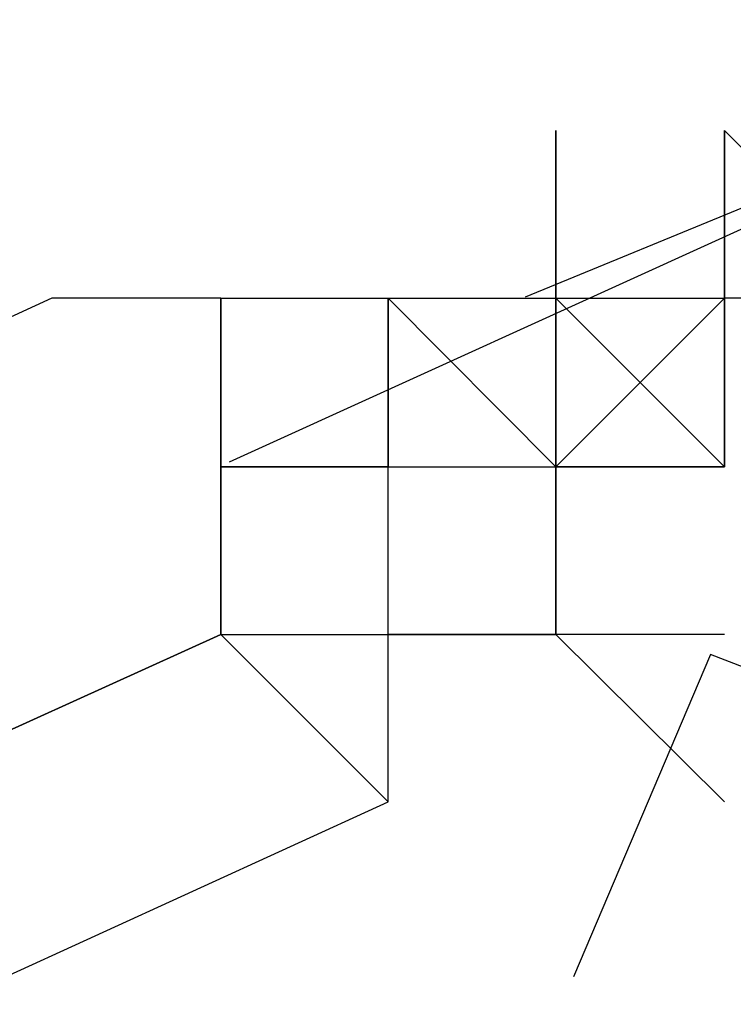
# Model space of a CAD drawing. Header units: feet. Extents: x -79 to 198, y -22 to 181.
# Tile 573 of 656: x 44.5707 to 44.6274, y 145.1617 to 145.2399. Entities that reach past the tile are written whole.
import ezdxf

# ---------------------------------------------------------------- set-up
doc = ezdxf.new("R2010")
doc.units = ezdxf.units.FT
doc.layers.add('A-LINEA', color=7, linetype='CONTINUOUS')

msp = doc.modelspace()

# ---------------------------------------------------------------- linework, layer by layer
at = {"layer": 'A-LINEA'}
for p, q in [((44.6109, 145.2179), (44.6645, 145.2399)), ((44.6109, 145.2179), (44.6645, 145.2399)), ((44.6133, 145.2178), (44.6133, 145.2311)), ((44.6133, 145.2311), (44.6133, 145.2311)), ((44.6133, 145.2311), (44.6133, 145.2178)), ((44.6133, 145.2311), (44.6133, 145.2311)), ((44.6133, 145.2311), (44.6133, 145.2311)), ((44.6133, 145.2311), (44.6133, 145.2311)), ((44.6133, 145.2178), (44.6133, 145.2311)), ((44.6133, 145.2311), (44.6133, 145.2311)), ((44.6133, 145.2311), (44.6133, 145.2178)), ((44.6133, 145.2311), (44.6133, 145.2311)), ((44.6133, 145.2311), (44.6133, 145.2311)), ((44.6133, 145.2311), (44.6133, 145.2311)), ((44.6267, 145.2311), (44.6267, 145.2311)), ((44.6267, 145.2311), (44.6267, 145.2311)), ((44.6267, 145.2311), (44.6267, 145.2311)), ((44.6267, 145.2311), (44.6267, 145.2311)), ((44.6267, 145.2311), (44.6267, 145.2311)), ((44.6267, 145.2311), (44.6267, 145.2311)), ((44.6267, 145.2311), (44.6267, 145.2311)), ((44.6267, 145.2311), (44.6267, 145.2311)), ((44.6267, 145.2311), (44.6267, 145.2311)), ((44.6267, 145.2311), (44.6267, 145.2311)), ((44.6267, 145.2311), (44.6267, 145.2178)), ((44.6267, 145.2311), (44.6267, 145.2311)), ((44.6267, 145.2311), (44.6267, 145.2311)), ((44.6267, 145.2311), (44.6267, 145.2311)), ((44.6267, 145.2178), (44.6267, 145.2311)), ((44.6267, 145.2311), (44.6267, 145.2311)), ((44.6267, 145.2311), (44.6267, 145.2311)), ((44.6267, 145.2178), (44.6267, 145.2311)), ((44.6267, 145.2311), (44.6267, 145.2311)), ((44.6267, 145.2311), (44.6267, 145.2311)), ((44.6267, 145.2311), (44.6267, 145.2311)), ((44.6267, 145.2311), (44.6267, 145.2311)), ((44.6267, 145.2311), (44.6267, 145.2311)), ((44.6267, 145.2178), (44.6267, 145.2311)), ((44.6267, 145.2311), (44.6267, 145.2311)), ((44.6267, 145.2311), (44.6267, 145.2311)), ((44.6267, 145.2178), (44.6267, 145.2311)), ((44.6267, 145.2178), (44.6267, 145.2311)), ((44.6267, 145.2311), (44.6267, 145.2311)), ((44.6267, 145.2311), (44.6267, 145.2311)), ((44.6267, 145.2311), (44.6267, 145.2311)), ((44.6267, 145.2311), (44.6267, 145.2311)), ((44.6267, 145.2311), (44.6267, 145.2311)), ((44.6267, 145.2311), (44.6267, 145.2311)), ((44.6267, 145.2311), (44.6267, 145.2311)), ((44.6267, 145.2311), (44.6267, 145.2311)), ((44.6267, 145.2311), (44.6267, 145.2311)), ((44.6267, 145.2311), (44.6267, 145.2311)), ((44.6267, 145.2311), (44.6267, 145.2311)), ((44.6267, 145.2311), (44.6267, 145.2311)), ((44.6267, 145.2311), (44.6267, 145.2311)), ((44.6267, 145.2311), (44.6267, 145.2311)), ((44.6267, 145.2311), (44.6267, 145.2311)), ((44.6267, 145.2311), (44.6267, 145.2311)), ((44.6267, 145.2311), (44.6267, 145.2311)), ((44.6267, 145.2311), (44.6267, 145.2178)), ((44.6267, 145.2311), (44.6267, 145.2311)), ((44.6267, 145.2311), (44.6267, 145.2311)), ((44.6267, 145.2311), (44.6267, 145.2311)), ((44.6267, 145.2178), (44.6267, 145.2311)), ((44.6267, 145.2311), (44.6267, 145.2311)), ((44.6267, 145.2311), (44.6267, 145.2311)), ((44.6267, 145.2178), (44.6267, 145.2311)), ((44.6267, 145.2311), (44.6267, 145.2311)), ((44.6267, 145.2311), (44.6267, 145.2311)), ((44.6267, 145.2311), (44.6267, 145.2311)), ((44.6267, 145.2311), (44.6267, 145.2311)), ((44.6267, 145.2311), (44.6267, 145.2311)), ((44.6267, 145.2178), (44.6267, 145.2311)), ((44.6267, 145.2311), (44.6267, 145.2311)), ((44.6267, 145.2311), (44.6267, 145.2311)), ((44.6267, 145.2178), (44.6267, 145.2311)), ((44.6267, 145.2178), (44.6267, 145.2311)), ((44.6267, 145.2311), (44.6267, 145.2311)), ((44.6267, 145.2311), (44.6267, 145.2311)), ((44.6267, 145.2311), (44.6267, 145.2311)), ((44.6267, 145.2311), (44.6267, 145.2311)), ((44.6267, 145.2311), (44.6267, 145.2311)), ((44.6267, 145.2311), (44.6267, 145.2311)), ((44.6267, 145.2311), (44.6267, 145.2311)), ((44.5874, 145.2048), (44.6402, 145.2288)), ((44.5874, 145.2048), (44.6402, 145.2288)), ((44.5867, 145.2178), (44.5867, 145.2178)), ((44.5867, 145.2044), (44.5867, 145.2178)), ((44.5867, 145.2178), (44.5867, 145.2178)), ((44.5867, 145.2178), (44.6, 145.2178)), ((44.5867, 145.2178), (44.5867, 145.2044)), ((44.5867, 145.2178), (44.5867, 145.2178)), ((44.5867, 145.2044), (44.5867, 145.2178)), ((44.5867, 145.2178), (44.5867, 145.2178)), ((44.5867, 145.2178), (44.5867, 145.2178)), ((44.5867, 145.2178), (44.5867, 145.2178)), ((44.5867, 145.2178), (44.5867, 145.2178)), ((44.5867, 145.2178), (44.5867, 145.2178)), ((44.5867, 145.2178), (44.5867, 145.2178)), ((44.5867, 145.2044), (44.5867, 145.2178)), ((44.5867, 145.2178), (44.5867, 145.2178)), ((44.5867, 145.2178), (44.6, 145.2178)), ((44.5867, 145.2178), (44.5867, 145.2044)), ((44.5867, 145.2178), (44.5867, 145.2178)), ((44.5867, 145.2044), (44.5867, 145.2178)), ((44.5867, 145.2178), (44.5867, 145.2178)), ((44.5867, 145.2178), (44.5867, 145.2178)), ((44.5867, 145.2178), (44.5867, 145.2178)), ((44.5867, 145.2178), (44.5867, 145.2178)), ((44.5867, 145.2178), (44.5867, 145.2178)), ((44.6, 145.2178), (44.6, 145.2178)), ((44.6, 145.2178), (44.6, 145.2178)), ((44.6, 145.2178), (44.6133, 145.2178)), ((44.6, 145.2178), (44.6133, 145.2178)), ((44.6, 145.2178), (44.6133, 145.2178)), ((44.6, 145.2178), (44.6, 145.2178)), ((44.6, 145.2178), (44.6, 145.2178)), ((44.6, 145.2178), (44.6, 145.2178)), ((44.6, 145.2178), (44.6133, 145.2178)), ((44.6, 145.2044), (44.6, 145.2178)), ((44.6, 145.2178), (44.6, 145.2178)), ((44.6, 145.2178), (44.6, 145.2178)), ((44.6, 145.2178), (44.6, 145.2178)), ((44.6, 145.2178), (44.6, 145.2178)), ((44.6, 145.2178), (44.6, 145.2178)), ((44.6, 145.2178), (44.6, 145.2178)), ((44.6, 145.2178), (44.6, 145.2178)), ((44.6, 145.2178), (44.6, 145.2178)), ((44.6, 145.2178), (44.6, 145.2178)), ((44.6, 145.2178), (44.6, 145.2044)), ((44.6, 145.2178), (44.6, 145.2178)), ((44.6, 145.2178), (44.6, 145.2178)), ((44.6, 145.2178), (44.6, 145.2178)), ((44.6, 145.2178), (44.6, 145.2044)), ((44.6, 145.2178), (44.6, 145.2044)), ((44.6, 145.2178), (44.6, 145.2044)), ((44.6, 145.2178), (44.6, 145.2044)), ((44.6, 145.2178), (44.6, 145.2178)), ((44.6, 145.2178), (44.6, 145.2178)), ((44.6, 145.2178), (44.6, 145.2178)), ((44.6, 145.2178), (44.6, 145.2178)), ((44.6, 145.2178), (44.6, 145.2178)), ((44.6, 145.2178), (44.6, 145.2178)), ((44.6, 145.2178), (44.6133, 145.2178)), ((44.6, 145.2178), (44.6133, 145.2178)), ((44.6, 145.2178), (44.6133, 145.2178)), ((44.6, 145.2178), (44.6, 145.2178)), ((44.6, 145.2178), (44.6, 145.2178)), ((44.6, 145.2178), (44.6, 145.2178)), ((44.6, 145.2178), (44.6133, 145.2178)), ((44.6, 145.2044), (44.6, 145.2178)), ((44.6, 145.2178), (44.6, 145.2178)), ((44.6, 145.2178), (44.6, 145.2178)), ((44.6, 145.2178), (44.6, 145.2178)), ((44.6, 145.2178), (44.6, 145.2178)), ((44.6, 145.2178), (44.6, 145.2178)), ((44.6, 145.2178), (44.6, 145.2178)), ((44.6, 145.2178), (44.6, 145.2178)), ((44.6, 145.2178), (44.6, 145.2178)), ((44.6, 145.2178), (44.6, 145.2178)), ((44.6, 145.2178), (44.6, 145.2044)), ((44.6, 145.2178), (44.6, 145.2178)), ((44.6, 145.2178), (44.6, 145.2178)), ((44.6, 145.2178), (44.6, 145.2178)), ((44.6, 145.2178), (44.6, 145.2044)), ((44.6, 145.2178), (44.6, 145.2044)), ((44.6, 145.2178), (44.6, 145.2044)), ((44.6, 145.2178), (44.6, 145.2044)), ((44.6, 145.2178), (44.6, 145.2178)), ((44.6, 145.2178), (44.6, 145.2178)), ((44.6, 145.2178), (44.6, 145.2178)), ((44.6, 145.2178), (44.6, 145.2178)), ((44.6133, 145.2178), (44.6133, 145.2178)), ((44.6133, 145.2178), (44.6133, 145.2178)), ((44.6133, 145.2178), (44.6133, 145.2178)), ((44.6133, 145.2178), (44.6133, 145.2178)), ((44.6133, 145.2178), (44.6133, 145.2178)), ((44.6133, 145.2178), (44.6133, 145.2178)), ((44.6133, 145.2178), (44.6133, 145.2178)), ((44.6133, 145.2178), (44.6133, 145.2178)), ((44.6133, 145.2178), (44.6133, 145.2178)), ((44.6133, 145.2178), (44.6133, 145.2178)), ((44.6133, 145.2178), (44.6133, 145.2178)), ((44.6133, 145.2178), (44.6133, 145.2178)), ((44.6133, 145.2178), (44.6133, 145.2178)), ((44.6133, 145.2178), (44.6133, 145.2178)), ((44.6133, 145.2178), (44.6133, 145.2178)), ((44.6133, 145.2178), (44.6133, 145.2178)), ((44.6133, 145.2178), (44.6133, 145.2178)), ((44.6133, 145.2178), (44.6133, 145.2178)), ((44.6133, 145.2178), (44.6133, 145.2178)), ((44.6133, 145.2178), (44.6133, 145.2178)), ((44.6133, 145.2178), (44.6133, 145.2178)), ((44.6133, 145.2178), (44.6133, 145.2178)), ((44.6133, 145.2178), (44.6133, 145.2178)), ((44.6133, 145.2178), (44.6133, 145.2178)), ((44.6133, 145.2178), (44.6133, 145.2178)), ((44.6133, 145.2178), (44.6133, 145.2178)), ((44.6133, 145.2178), (44.6133, 145.2178)), ((44.6133, 145.2178), (44.6133, 145.2178)), ((44.6133, 145.2178), (44.6133, 145.2178)), ((44.6133, 145.2178), (44.6133, 145.2178)), ((44.6133, 145.2178), (44.6133, 145.2178)), ((44.6133, 145.2178), (44.6133, 145.2178)), ((44.6133, 145.2178), (44.6133, 145.2178)), ((44.6133, 145.2178), (44.6133, 145.2178)), ((44.6133, 145.2178), (44.6133, 145.2178)), ((44.6133, 145.2178), (44.6133, 145.2178)), ((44.6133, 145.2178), (44.6133, 145.2178)), ((44.6133, 145.2178), (44.6133, 145.2178)), ((44.6133, 145.2178), (44.6133, 145.2178)), ((44.6133, 145.2178), (44.6133, 145.2178)), ((44.6133, 145.2178), (44.6133, 145.2178)), ((44.6133, 145.2178), (44.6133, 145.2178)), ((44.6133, 145.2178), (44.6133, 145.2178)), ((44.6133, 145.2044), (44.6133, 145.2178)), ((44.6133, 145.2178), (44.6133, 145.2178)), ((44.6133, 145.2178), (44.6133, 145.2178)), ((44.6133, 145.2178), (44.6133, 145.2178)), ((44.6133, 145.2178), (44.6133, 145.2178)), ((44.6133, 145.2178), (44.6267, 145.2178)), ((44.6133, 145.2178), (44.6133, 145.2044)), ((44.6133, 145.2178), (44.6133, 145.2178)), ((44.6133, 145.2178), (44.6133, 145.2178)), ((44.6133, 145.2178), (44.6133, 145.2178)), ((44.6133, 145.2178), (44.6133, 145.2178)), ((44.6133, 145.2178), (44.6133, 145.2178)), ((44.6133, 145.2178), (44.6133, 145.2178)), ((44.6133, 145.2178), (44.6133, 145.2178)), ((44.6133, 145.2178), (44.6133, 145.2178)), ((44.6133, 145.2178), (44.6133, 145.2178)), ((44.6133, 145.2178), (44.6133, 145.2178)), ((44.6133, 145.2178), (44.6133, 145.2178)), ((44.6133, 145.2178), (44.6133, 145.2178)), ((44.6133, 145.2178), (44.6133, 145.2178)), ((44.6133, 145.2178), (44.6133, 145.2178)), ((44.6133, 145.2178), (44.6133, 145.2178)), ((44.6133, 145.2178), (44.6133, 145.2178)), ((44.6133, 145.2178), (44.6133, 145.2178)), ((44.6133, 145.2178), (44.6133, 145.2178)), ((44.6133, 145.2178), (44.6133, 145.2178)), ((44.6133, 145.2178), (44.6133, 145.2178)), ((44.6133, 145.2178), (44.6133, 145.2178)), ((44.6133, 145.2178), (44.6133, 145.2178)), ((44.6133, 145.2178), (44.6133, 145.2178)), ((44.6133, 145.2178), (44.6133, 145.2178)), ((44.6133, 145.2178), (44.6133, 145.2178)), ((44.6133, 145.2178), (44.6133, 145.2178)), ((44.6133, 145.2178), (44.6133, 145.2178)), ((44.6133, 145.2178), (44.6133, 145.2178)), ((44.6133, 145.2178), (44.6133, 145.2178)), ((44.6133, 145.2178), (44.6133, 145.2178)), ((44.6133, 145.2178), (44.6133, 145.2178)), ((44.6133, 145.2178), (44.6133, 145.2178)), ((44.6133, 145.2178), (44.6133, 145.2178)), ((44.6133, 145.2178), (44.6133, 145.2178)), ((44.6133, 145.2178), (44.6133, 145.2178)), ((44.6133, 145.2178), (44.6133, 145.2178)), ((44.6133, 145.2178), (44.6133, 145.2178)), ((44.6133, 145.2178), (44.6133, 145.2178)), ((44.6133, 145.2178), (44.6133, 145.2178)), ((44.6133, 145.2178), (44.6133, 145.2178)), ((44.6133, 145.2178), (44.6133, 145.2178)), ((44.6133, 145.2178), (44.6133, 145.2178)), ((44.6133, 145.2178), (44.6133, 145.2178)), ((44.6133, 145.2178), (44.6133, 145.2178)), ((44.6133, 145.2178), (44.6133, 145.2178)), ((44.6133, 145.2178), (44.6133, 145.2178)), ((44.6133, 145.2178), (44.6133, 145.2178)), ((44.6133, 145.2178), (44.6133, 145.2178)), ((44.6133, 145.2178), (44.6133, 145.2178)), ((44.6133, 145.2178), (44.6133, 145.2178)), ((44.6133, 145.2178), (44.6133, 145.2178)), ((44.6133, 145.2044), (44.6133, 145.2178)), ((44.6133, 145.2178), (44.6133, 145.2178)), ((44.6133, 145.2178), (44.6133, 145.2178)), ((44.6133, 145.2178), (44.6133, 145.2178)), ((44.6133, 145.2178), (44.6133, 145.2178)), ((44.6133, 145.2178), (44.6267, 145.2178)), ((44.6133, 145.2178), (44.6133, 145.2044)), ((44.6133, 145.2178), (44.6133, 145.2178)), ((44.6133, 145.2178), (44.6133, 145.2178)), ((44.6133, 145.2178), (44.6133, 145.2178)), ((44.6133, 145.2178), (44.6133, 145.2178)), ((44.6133, 145.2178), (44.6133, 145.2178)), ((44.6133, 145.2178), (44.6133, 145.2178)), ((44.6133, 145.2178), (44.6133, 145.2178)), ((44.6133, 145.2178), (44.6133, 145.2178)), ((44.6267, 145.2178), (44.6267, 145.2178)), ((44.64, 145.2178), (44.6267, 145.2178)), ((44.6267, 145.2044), (44.6267, 145.2178)), ((44.6267, 145.2178), (44.6267, 145.2178)), ((44.6267, 145.2178), (44.6267, 145.2178)), ((44.64, 145.2178), (44.6267, 145.2178)), ((44.6267, 145.2178), (44.6267, 145.2178)), ((44.64, 145.2178), (44.6267, 145.2178)), ((44.6267, 145.2178), (44.6267, 145.2178)), ((44.6267, 145.2178), (44.6267, 145.2178)), ((44.6267, 145.2178), (44.6267, 145.2178)), ((44.6267, 145.2178), (44.6267, 145.2178)), ((44.6267, 145.2178), (44.6267, 145.2178)), ((44.6267, 145.2178), (44.6267, 145.2178)), ((44.6267, 145.2178), (44.6267, 145.2178)), ((44.6267, 145.2178), (44.6267, 145.2178)), ((44.6267, 145.2178), (44.6267, 145.2178)), ((44.6267, 145.2178), (44.6267, 145.2178)), ((44.6267, 145.2178), (44.6267, 145.2178)), ((44.6267, 145.2178), (44.6267, 145.2178)), ((44.6267, 145.2178), (44.6267, 145.2178)), ((44.6267, 145.2178), (44.6267, 145.2178)), ((44.64, 145.2178), (44.6267, 145.2178)), ((44.6267, 145.2178), (44.6267, 145.2178)), ((44.6267, 145.2178), (44.6267, 145.2044)), ((44.6267, 145.2178), (44.6267, 145.2178)), ((44.6267, 145.2178), (44.6267, 145.2178)), ((44.6267, 145.2178), (44.6267, 145.2178)), ((44.6267, 145.2178), (44.6267, 145.2178)), ((44.6267, 145.2044), (44.6267, 145.2178)), ((44.6267, 145.2178), (44.6267, 145.2178)), ((44.6267, 145.2178), (44.6267, 145.2178)), ((44.6267, 145.2178), (44.6267, 145.2178)), ((44.6267, 145.2178), (44.6267, 145.2178)), ((44.6267, 145.2178), (44.6267, 145.2178)), ((44.6267, 145.2178), (44.6267, 145.2178)), ((44.6267, 145.2178), (44.6267, 145.2178)), ((44.6267, 145.2178), (44.6267, 145.2178)), ((44.6267, 145.2178), (44.6267, 145.2178)), ((44.6267, 145.2178), (44.6267, 145.2178)), ((44.6267, 145.2178), (44.6267, 145.2178)), ((44.6267, 145.2178), (44.6267, 145.2178)), ((44.6267, 145.2178), (44.6267, 145.2178)), ((44.6267, 145.2178), (44.6267, 145.2044)), ((44.6267, 145.2178), (44.6267, 145.2178)), ((44.6267, 145.2178), (44.6267, 145.2178)), ((44.6267, 145.2178), (44.6267, 145.2178)), ((44.6267, 145.2178), (44.6267, 145.2178)), ((44.6267, 145.2178), (44.6267, 145.2178)), ((44.6267, 145.2178), (44.6267, 145.2178)), ((44.6267, 145.2178), (44.6267, 145.2178)), ((44.6267, 145.2178), (44.6267, 145.2178)), ((44.6267, 145.2178), (44.6267, 145.2178)), ((44.64, 145.2178), (44.6267, 145.2178)), ((44.6267, 145.2044), (44.6267, 145.2178)), ((44.6267, 145.2178), (44.6267, 145.2178)), ((44.6267, 145.2178), (44.6267, 145.2178)), ((44.64, 145.2178), (44.6267, 145.2178)), ((44.6267, 145.2178), (44.6267, 145.2178)), ((44.64, 145.2178), (44.6267, 145.2178)), ((44.6267, 145.2178), (44.6267, 145.2178)), ((44.6267, 145.2178), (44.6267, 145.2178)), ((44.6267, 145.2178), (44.6267, 145.2178)), ((44.6267, 145.2178), (44.6267, 145.2178)), ((44.6267, 145.2178), (44.6267, 145.2178)), ((44.6267, 145.2178), (44.6267, 145.2178)), ((44.6267, 145.2178), (44.6267, 145.2178)), ((44.6267, 145.2178), (44.6267, 145.2178)), ((44.6267, 145.2178), (44.6267, 145.2178)), ((44.6267, 145.2178), (44.6267, 145.2178)), ((44.6267, 145.2178), (44.6267, 145.2178)), ((44.6267, 145.2178), (44.6267, 145.2178)), ((44.6267, 145.2178), (44.6267, 145.2178)), ((44.6267, 145.2178), (44.6267, 145.2178)), ((44.64, 145.2178), (44.6267, 145.2178)), ((44.6267, 145.2178), (44.6267, 145.2178)), ((44.6267, 145.2178), (44.6267, 145.2044)), ((44.6267, 145.2178), (44.6267, 145.2178)), ((44.6267, 145.2178), (44.6267, 145.2178)), ((44.6267, 145.2178), (44.6267, 145.2178)), ((44.6267, 145.2178), (44.6267, 145.2178)), ((44.6267, 145.2044), (44.6267, 145.2178)), ((44.6267, 145.2178), (44.6267, 145.2178)), ((44.6267, 145.2178), (44.6267, 145.2178)), ((44.6267, 145.2178), (44.6267, 145.2178)), ((44.6267, 145.2178), (44.6267, 145.2178)), ((44.6267, 145.2178), (44.6267, 145.2178)), ((44.6267, 145.2178), (44.6267, 145.2178)), ((44.6267, 145.2178), (44.6267, 145.2178)), ((44.6267, 145.2178), (44.6267, 145.2178)), ((44.6267, 145.2178), (44.6267, 145.2178)), ((44.6267, 145.2178), (44.6267, 145.2178)), ((44.6267, 145.2178), (44.6267, 145.2178)), ((44.6267, 145.2178), (44.6267, 145.2178)), ((44.6267, 145.2178), (44.6267, 145.2178)), ((44.6267, 145.2178), (44.6267, 145.2044)), ((44.6267, 145.2178), (44.6267, 145.2178)), ((44.6267, 145.2178), (44.6267, 145.2178)), ((44.6267, 145.2178), (44.6267, 145.2178)), ((44.6267, 145.2178), (44.6267, 145.2178)), ((44.6267, 145.2178), (44.6267, 145.2178)), ((44.6267, 145.2178), (44.6267, 145.2178)), ((44.6267, 145.2178), (44.6267, 145.2178)), ((44.6267, 145.2178), (44.6267, 145.2178)), ((44.6, 145.2044), (44.5867, 145.2044)), ((44.5867, 145.2044), (44.5867, 145.2044)), ((44.5867, 145.2044), (44.5867, 145.2044)), ((44.5867, 145.2044), (44.5867, 145.2044)), ((44.5867, 145.2044), (44.5867, 145.2044)), ((44.5867, 145.2044), (44.5867, 145.2044)), ((44.5867, 145.2044), (44.5867, 145.2044)), ((44.6, 145.2044), (44.5867, 145.2044)), ((44.5867, 145.2044), (44.5867, 145.2044)), ((44.5867, 145.2044), (44.5867, 145.2044)), ((44.5867, 145.2044), (44.6, 145.2044)), ((44.5867, 145.2044), (44.5867, 145.2044)), ((44.5867, 145.2044), (44.5867, 145.2044)), ((44.5867, 145.2044), (44.5867, 145.1911)), ((44.5867, 145.2044), (44.5867, 145.2044)), ((44.5867, 145.2044), (44.5867, 145.2044)), ((44.5867, 145.2044), (44.5867, 145.2044)), ((44.5867, 145.2044), (44.5867, 145.2044)), ((44.5867, 145.2044), (44.5867, 145.2044)), ((44.5867, 145.2044), (44.5867, 145.2044)), ((44.5867, 145.2044), (44.5867, 145.2044)), ((44.6, 145.2044), (44.5867, 145.2044)), ((44.5867, 145.2044), (44.5867, 145.2044)), ((44.5867, 145.2044), (44.5867, 145.2044)), ((44.5867, 145.2044), (44.5867, 145.2044)), ((44.5867, 145.2044), (44.5867, 145.2044)), ((44.5867, 145.2044), (44.5867, 145.2044)), ((44.5867, 145.2044), (44.5867, 145.2044)), ((44.6, 145.2044), (44.5867, 145.2044)), ((44.5867, 145.2044), (44.5867, 145.2044)), ((44.5867, 145.2044), (44.5867, 145.2044)), ((44.5867, 145.2044), (44.6, 145.2044)), ((44.5867, 145.2044), (44.5867, 145.2044)), ((44.5867, 145.2044), (44.5867, 145.2044)), ((44.5867, 145.2044), (44.5867, 145.1911)), ((44.5867, 145.2044), (44.5867, 145.2044)), ((44.5867, 145.2044), (44.5867, 145.2044)), ((44.5867, 145.2044), (44.5867, 145.2044)), ((44.5867, 145.2044), (44.5867, 145.2044)), ((44.5867, 145.2044), (44.5867, 145.2044)), ((44.5867, 145.2044), (44.5867, 145.2044)), ((44.5867, 145.2044), (44.5867, 145.2044)), ((44.6, 145.2044), (44.6, 145.2044)), ((44.6, 145.2044), (44.6, 145.2044)), ((44.6, 145.1911), (44.6, 145.2044)), ((44.6, 145.1911), (44.6, 145.2044)), ((44.6, 145.2044), (44.6, 145.2044)), ((44.6, 145.2044), (44.6, 145.2044)), ((44.6, 145.2044), (44.6, 145.2044)), ((44.6, 145.2044), (44.6, 145.2044)), ((44.6, 145.2044), (44.6, 145.2044)), ((44.6, 145.2044), (44.6, 145.2044)), ((44.6, 145.2044), (44.6, 145.2044)), ((44.6, 145.1911), (44.6, 145.2044)), ((44.6, 145.2044), (44.6, 145.2044)), ((44.6, 145.2044), (44.6, 145.2044)), ((44.6, 145.2044), (44.6, 145.2044)), ((44.6, 145.2044), (44.6, 145.2044)), ((44.6, 145.2044), (44.6, 145.2044)), ((44.6, 145.2044), (44.6, 145.2044)), ((44.6, 145.2044), (44.6, 145.2044)), ((44.6, 145.2044), (44.6, 145.2044)), ((44.6, 145.2044), (44.6, 145.2044)), ((44.6, 145.2044), (44.6, 145.2044)), ((44.6, 145.2044), (44.6, 145.2044)), ((44.6, 145.2044), (44.6, 145.2044)), ((44.6, 145.1911), (44.6, 145.2044)), ((44.6, 145.1911), (44.6, 145.2044)), ((44.6, 145.2044), (44.6, 145.2044)), ((44.6, 145.2044), (44.6, 145.2044)), ((44.6, 145.2044), (44.6, 145.2044)), ((44.6, 145.2044), (44.6, 145.2044)), ((44.6, 145.2044), (44.6, 145.2044)), ((44.6, 145.2044), (44.6, 145.2044)), ((44.6, 145.2044), (44.6, 145.2044)), ((44.6, 145.1911), (44.6, 145.2044)), ((44.6, 145.2044), (44.6, 145.2044)), ((44.6, 145.2044), (44.6, 145.2044)), ((44.6, 145.2044), (44.6, 145.2044)), ((44.6, 145.2044), (44.6, 145.2044)), ((44.6, 145.2044), (44.6, 145.2044)), ((44.6, 145.2044), (44.6, 145.2044)), ((44.6, 145.2044), (44.6, 145.2044)), ((44.6, 145.2044), (44.6, 145.2044)), ((44.6, 145.2044), (44.6, 145.2044)), ((44.6, 145.2044), (44.6, 145.2044)), ((44.6133, 145.2044), (44.6133, 145.2044)), ((44.6133, 145.2044), (44.6133, 145.2044)), ((44.6133, 145.2044), (44.6267, 145.2044)), ((44.6133, 145.1911), (44.6133, 145.2044)), ((44.6133, 145.2044), (44.6133, 145.2044)), ((44.6133, 145.2044), (44.6133, 145.2044)), ((44.6133, 145.2044), (44.6133, 145.2044)), ((44.6133, 145.2044), (44.6133, 145.2044)), ((44.6133, 145.2044), (44.6133, 145.2044)), ((44.6133, 145.2044), (44.6133, 145.2044)), ((44.6133, 145.2044), (44.6133, 145.2044)), ((44.6133, 145.2044), (44.6133, 145.2044)), ((44.6133, 145.2044), (44.6133, 145.1911)), ((44.6133, 145.2044), (44.6133, 145.1911)), ((44.6133, 145.2044), (44.6133, 145.1911)), ((44.6267, 145.2044), (44.6133, 145.2044)), ((44.6133, 145.2044), (44.6133, 145.2044)), ((44.6133, 145.2044), (44.6133, 145.2044)), ((44.6133, 145.2044), (44.6133, 145.2044)), ((44.6133, 145.2044), (44.6133, 145.2044)), ((44.6133, 145.2044), (44.6133, 145.2044)), ((44.6133, 145.2044), (44.6133, 145.2044)), ((44.6133, 145.2044), (44.6133, 145.2044)), ((44.6133, 145.2044), (44.6133, 145.2044)), ((44.6133, 145.2044), (44.6133, 145.2044)), ((44.6133, 145.2044), (44.6133, 145.2044)), ((44.6133, 145.2044), (44.6133, 145.2044)), ((44.6133, 145.2044), (44.6133, 145.2044)), ((44.6133, 145.2044), (44.6133, 145.2044)), ((44.6133, 145.2044), (44.6133, 145.2044)), ((44.6133, 145.2044), (44.6133, 145.2044)), ((44.6133, 145.2044), (44.6133, 145.2044)), ((44.6133, 145.2044), (44.6133, 145.2044)), ((44.6133, 145.2044), (44.6133, 145.2044)), ((44.6133, 145.2044), (44.6133, 145.2044)), ((44.6133, 145.2044), (44.6133, 145.2044)), ((44.6133, 145.2044), (44.6133, 145.2044)), ((44.6133, 145.2044), (44.6133, 145.2044)), ((44.6133, 145.2044), (44.6133, 145.2044)), ((44.6133, 145.2044), (44.6133, 145.2044)), ((44.6133, 145.2044), (44.6133, 145.2044)), ((44.6133, 145.2044), (44.6133, 145.2044)), ((44.6133, 145.2044), (44.6133, 145.2044)), ((44.6133, 145.2044), (44.6133, 145.2044)), ((44.6133, 145.2044), (44.6133, 145.2044)), ((44.6133, 145.2044), (44.6133, 145.2044)), ((44.6133, 145.2044), (44.6133, 145.2044)), ((44.6133, 145.2044), (44.6133, 145.2044)), ((44.6133, 145.2044), (44.6133, 145.2044)), ((44.6133, 145.2044), (44.6133, 145.2044)), ((44.6133, 145.2044), (44.6133, 145.2044)), ((44.6133, 145.2044), (44.6267, 145.2044)), ((44.6133, 145.1911), (44.6133, 145.2044)), ((44.6133, 145.2044), (44.6133, 145.2044)), ((44.6133, 145.2044), (44.6133, 145.2044)), ((44.6133, 145.2044), (44.6133, 145.2044)), ((44.6133, 145.2044), (44.6133, 145.2044)), ((44.6133, 145.2044), (44.6133, 145.2044)), ((44.6133, 145.2044), (44.6133, 145.2044)), ((44.6133, 145.2044), (44.6133, 145.2044)), ((44.6133, 145.2044), (44.6133, 145.2044)), ((44.6133, 145.2044), (44.6133, 145.1911)), ((44.6133, 145.2044), (44.6133, 145.1911)), ((44.6133, 145.2044), (44.6133, 145.1911)), ((44.6267, 145.2044), (44.6133, 145.2044)), ((44.6133, 145.2044), (44.6133, 145.2044)), ((44.6133, 145.2044), (44.6133, 145.2044)), ((44.6133, 145.2044), (44.6133, 145.2044)), ((44.6133, 145.2044), (44.6133, 145.2044)), ((44.6133, 145.2044), (44.6133, 145.2044)), ((44.6133, 145.2044), (44.6133, 145.2044)), ((44.6133, 145.2044), (44.6133, 145.2044)), ((44.6133, 145.2044), (44.6133, 145.2044)), ((44.6133, 145.2044), (44.6133, 145.2044)), ((44.6133, 145.2044), (44.6133, 145.2044)), ((44.6133, 145.2044), (44.6133, 145.2044)), ((44.6133, 145.2044), (44.6133, 145.2044)), ((44.6133, 145.2044), (44.6133, 145.2044)), ((44.6133, 145.2044), (44.6133, 145.2044)), ((44.6133, 145.2044), (44.6133, 145.2044)), ((44.6133, 145.2044), (44.6133, 145.2044)), ((44.6133, 145.2044), (44.6133, 145.2044)), ((44.6133, 145.2044), (44.6133, 145.2044)), ((44.6133, 145.2044), (44.6133, 145.2044)), ((44.6133, 145.2044), (44.6133, 145.2044)), ((44.6133, 145.2044), (44.6133, 145.2044)), ((44.6133, 145.2044), (44.6133, 145.2044)), ((44.6133, 145.2044), (44.6133, 145.2044)), ((44.6133, 145.2044), (44.6133, 145.2044)), ((44.6133, 145.2044), (44.6133, 145.2044)), ((44.6133, 145.2044), (44.6133, 145.2044)), ((44.6133, 145.2044), (44.6133, 145.2044)), ((44.6133, 145.2044), (44.6133, 145.2044)), ((44.6133, 145.2044), (44.6133, 145.2044)), ((44.6133, 145.2044), (44.6133, 145.2044)), ((44.6133, 145.2044), (44.6133, 145.2044)), ((44.6133, 145.2044), (44.6133, 145.2044)), ((44.6133, 145.2044), (44.6133, 145.2044)), ((44.6267, 145.2044), (44.6267, 145.2044)), ((44.6267, 145.2044), (44.6267, 145.2044)), ((44.6267, 145.2044), (44.6267, 145.2044)), ((44.6267, 145.2044), (44.6267, 145.2044)), ((44.6267, 145.2044), (44.6267, 145.2044)), ((44.6267, 145.2044), (44.6267, 145.2044)), ((44.6267, 145.2044), (44.6267, 145.2044)), ((44.6267, 145.2044), (44.6267, 145.2044)), ((44.6267, 145.2044), (44.6267, 145.2044)), ((44.6267, 145.2044), (44.6267, 145.2044)), ((44.6267, 145.2044), (44.6267, 145.2044)), ((44.6267, 145.2044), (44.6267, 145.2044)), ((44.6267, 145.2044), (44.6267, 145.2044)), ((44.6267, 145.2044), (44.6267, 145.2044)), ((44.6267, 145.2044), (44.6267, 145.2044)), ((44.6267, 145.2044), (44.6267, 145.2044)), ((44.6267, 145.2044), (44.6267, 145.2044)), ((44.6267, 145.2044), (44.6267, 145.2044)), ((44.6267, 145.2044), (44.6267, 145.2044)), ((44.6267, 145.2044), (44.6267, 145.2044)), ((44.6267, 145.2044), (44.6267, 145.2044)), ((44.6267, 145.2044), (44.6267, 145.2044)), ((44.6267, 145.2044), (44.6267, 145.2044)), ((44.6267, 145.2044), (44.6267, 145.2044)), ((44.6267, 145.2044), (44.6267, 145.2044)), ((44.6267, 145.2044), (44.6267, 145.2044)), ((44.6267, 145.2044), (44.6267, 145.2044)), ((44.6267, 145.2044), (44.6267, 145.2044)), ((44.6267, 145.2044), (44.6267, 145.2044)), ((44.6267, 145.2044), (44.6267, 145.2044)), ((44.6267, 145.2044), (44.6267, 145.2044)), ((44.6267, 145.2044), (44.6267, 145.2044)), ((44.6267, 145.2044), (44.6267, 145.2044)), ((44.6267, 145.2044), (44.6267, 145.2044)), ((44.6267, 145.2044), (44.6267, 145.2044)), ((44.6267, 145.2044), (44.6267, 145.2044)), ((44.6267, 145.2044), (44.6267, 145.2044)), ((44.6267, 145.2044), (44.6267, 145.2044)), ((44.6267, 145.2044), (44.6267, 145.2044)), ((44.6267, 145.2044), (44.6267, 145.2044)), ((44.6267, 145.2044), (44.6267, 145.2044)), ((44.6267, 145.2044), (44.6267, 145.2044)), ((44.6267, 145.2044), (44.6267, 145.2044)), ((44.6267, 145.2044), (44.6267, 145.2044)), ((44.6267, 145.2044), (44.6267, 145.2044)), ((44.6267, 145.2044), (44.6267, 145.2044)), ((44.6267, 145.2044), (44.6267, 145.2044)), ((44.6267, 145.2044), (44.6267, 145.2044)), ((44.6267, 145.2044), (44.6267, 145.2044)), ((44.6267, 145.2044), (44.6267, 145.2044)), ((44.6267, 145.2044), (44.6267, 145.2044)), ((44.6267, 145.2044), (44.6267, 145.2044)), ((44.6267, 145.2044), (44.6267, 145.2044)), ((44.6267, 145.2044), (44.6267, 145.2044)), ((44.6267, 145.2044), (44.6267, 145.2044)), ((44.6267, 145.2044), (44.6267, 145.2044)), ((44.6267, 145.2044), (44.6267, 145.2044)), ((44.6267, 145.2044), (44.6267, 145.2044)), ((44.6267, 145.2044), (44.6267, 145.2044)), ((44.6267, 145.2044), (44.6267, 145.2044)), ((44.6267, 145.2044), (44.6267, 145.2044)), ((44.6267, 145.2044), (44.6267, 145.2044)), ((44.6267, 145.2044), (44.6267, 145.2044)), ((44.6267, 145.2044), (44.6267, 145.2044)), ((44.6267, 145.2044), (44.6267, 145.2044)), ((44.6267, 145.2044), (44.6267, 145.2044)), ((44.5867, 145.1911), (44.5867, 145.1911)), ((44.5867, 145.1911), (44.5867, 145.1911)), ((44.5867, 145.1911), (44.5867, 145.1911)), ((44.5867, 145.1911), (44.6, 145.1911)), ((44.5867, 145.1911), (44.5867, 145.1911)), ((44.5867, 145.1911), (44.5867, 145.1911)), ((44.5867, 145.1911), (44.5867, 145.1911)), ((44.5867, 145.1911), (44.5867, 145.1911)), ((44.5867, 145.1911), (44.5867, 145.1911)), ((44.5867, 145.1911), (44.5867, 145.1911)), ((44.5867, 145.1911), (44.5867, 145.1911)), ((44.5867, 145.1911), (44.6, 145.1911)), ((44.5867, 145.1911), (44.5867, 145.1911)), ((44.5867, 145.1911), (44.5867, 145.1911)), ((44.5867, 145.1911), (44.5867, 145.1911)), ((44.5867, 145.1911), (44.5867, 145.1911)), ((44.6, 145.1911), (44.6, 145.1911)), ((44.6, 145.1778), (44.6, 145.1911)), ((44.6, 145.1911), (44.6, 145.1911)), ((44.6, 145.1911), (44.6, 145.1911)), ((44.6, 145.1911), (44.6, 145.1911)), ((44.6, 145.1911), (44.6, 145.1911)), ((44.6, 145.1911), (44.6, 145.1911)), ((44.6, 145.1911), (44.6, 145.1911)), ((44.6, 145.1911), (44.6, 145.1911)), ((44.6, 145.1911), (44.6, 145.1911)), ((44.6, 145.1911), (44.6133, 145.1911)), ((44.6, 145.1911), (44.6, 145.1911)), ((44.6, 145.1911), (44.6, 145.1911)), ((44.6, 145.1911), (44.6, 145.1911)), ((44.6, 145.1911), (44.6, 145.1911)), ((44.6, 145.1911), (44.6, 145.1911)), ((44.6, 145.1911), (44.6, 145.1911)), ((44.6, 145.1911), (44.6, 145.1911)), ((44.6, 145.1911), (44.6, 145.1911)), ((44.6, 145.1911), (44.6, 145.1911)), ((44.6, 145.1911), (44.6, 145.1911)), ((44.6133, 145.1911), (44.6, 145.1911)), ((44.6, 145.1911), (44.6, 145.1911)), ((44.6, 145.1778), (44.6, 145.1911)), ((44.6, 145.1911), (44.6, 145.1911)), ((44.6, 145.1911), (44.6, 145.1911)), ((44.6, 145.1911), (44.6, 145.1911)), ((44.6, 145.1911), (44.6, 145.1911)), ((44.6, 145.1911), (44.6, 145.1911)), ((44.6, 145.1911), (44.6, 145.1911)), ((44.6, 145.1911), (44.6, 145.1911)), ((44.6, 145.1911), (44.6, 145.1911)), ((44.6, 145.1911), (44.6133, 145.1911)), ((44.6, 145.1911), (44.6, 145.1911)), ((44.6, 145.1911), (44.6, 145.1911)), ((44.6, 145.1911), (44.6, 145.1911)), ((44.6, 145.1911), (44.6, 145.1911)), ((44.6, 145.1911), (44.6, 145.1911)), ((44.6, 145.1911), (44.6, 145.1911)), ((44.6, 145.1911), (44.6, 145.1911)), ((44.6, 145.1911), (44.6, 145.1911)), ((44.6, 145.1911), (44.6, 145.1911)), ((44.6, 145.1911), (44.6, 145.1911)), ((44.6133, 145.1911), (44.6, 145.1911)), ((44.6267, 145.1911), (44.6133, 145.1911)), ((44.6133, 145.1911), (44.6133, 145.1911)), ((44.6133, 145.1911), (44.6133, 145.1911)), ((44.6133, 145.1911), (44.6133, 145.1911)), ((44.6133, 145.1911), (44.6133, 145.1911)), ((44.6133, 145.1911), (44.6133, 145.1911)), ((44.6133, 145.1911), (44.6133, 145.1911)), ((44.6133, 145.1911), (44.6133, 145.1911)), ((44.6267, 145.1911), (44.6133, 145.1911)), ((44.6133, 145.1911), (44.6133, 145.1911)), ((44.6133, 145.1911), (44.6133, 145.1911)), ((44.6133, 145.1911), (44.6133, 145.1911)), ((44.6133, 145.1911), (44.6133, 145.1911)), ((44.6133, 145.1911), (44.6133, 145.1911)), ((44.6133, 145.1911), (44.6133, 145.1911)), ((44.6133, 145.1911), (44.6133, 145.1911)), ((44.6267, 145.1911), (44.6267, 145.1911)), ((44.6267, 145.1911), (44.6267, 145.1911)), ((44.6, 145.1778), (44.6, 145.1778)), ((44.6, 145.1778), (44.6, 145.1778)), ((44.6, 145.1778), (44.6, 145.1778)), ((44.6, 145.1778), (44.6, 145.1778)), ((44.6, 145.1778), (44.6, 145.1778)), ((44.6, 145.1778), (44.6, 145.1778)), ((44.6, 145.1778), (44.6, 145.1778)), ((44.6, 145.1778), (44.6, 145.1778)), ((44.6, 145.1778), (44.6, 145.1778)), ((44.6, 145.1778), (44.6, 145.1778)), ((44.6, 145.1778), (44.6, 145.1778)), ((44.6, 145.1778), (44.6, 145.1778)), ((44.6, 145.1778), (44.6, 145.1778)), ((44.6, 145.1778), (44.6, 145.1778)), ((44.6, 145.1778), (44.6, 145.1778)), ((44.6, 145.1778), (44.6, 145.1778)), ((44.6, 145.1778), (44.6, 145.1778)), ((44.6, 145.1778), (44.6, 145.1778)), ((44.6, 145.1778), (44.6, 145.1778)), ((44.6, 145.1778), (44.6, 145.1778)), ((44.6, 145.1778), (44.6, 145.1778)), ((44.6, 145.1778), (44.6, 145.1778)), ((44.6, 145.1778), (44.6, 145.1778)), ((44.6, 145.1778), (44.6, 145.1778)), ((44.6267, 145.1778), (44.6267, 145.1778)), ((44.6267, 145.1778), (44.6267, 145.1778)), ((44.6267, 145.1778), (44.6267, 145.1778)), ((44.6267, 145.1778), (44.6267, 145.1778))]:
    msp.add_line(p, q, dxfattribs=at)
for points in [[(44.6133, 145.2311), (44.6133, 145.2178), (44.6133, 145.2044), (44.6133, 145.2044)], [(44.6267, 145.2311), (44.6267, 145.2311), (44.6267, 145.2178), (44.6133, 145.2044)], [(44.6267, 145.2311), (44.6267, 145.2311), (44.6267, 145.2178), (44.6133, 145.2044)], [(44.6133, 145.2311), (44.6133, 145.2178), (44.6133, 145.2044), (44.6133, 145.2044)], [(44.6267, 145.2311), (44.6267, 145.2311), (44.6267, 145.2178), (44.6133, 145.2044)], [(44.6267, 145.2311), (44.6267, 145.2311), (44.6267, 145.2178), (44.6133, 145.2044)], [(44.6267, 145.2311), (44.64, 145.2178), (44.64, 145.2044), (44.64, 145.1911), (44.6533, 145.1911)], [(44.6267, 145.2311), (44.64, 145.2178), (44.64, 145.2044), (44.64, 145.1911), (44.6533, 145.1911)], [(44.5733, 145.2178), (40.9867, 143.5778), (41, 143.5644), (44.5867, 145.1911), (44.5867, 145.2178), (44.5733, 145.2178)], [(44.5733, 145.2178), (40.9867, 143.5778), (41, 143.5644), (44.5867, 145.1911), (44.5867, 145.2178), (44.5733, 145.2178)], [(44.6, 145.1778), (44.5867, 145.1911), (44.5867, 145.2044), (44.5867, 145.2178), (44.5733, 145.2178)], [(44.6, 145.1778), (44.5867, 145.1911), (44.5867, 145.2044), (44.5867, 145.2178), (44.5733, 145.2178)], [(44.5867, 145.2178), (44.5867, 145.2044), (44.5867, 145.2178), (44.5867, 145.2044)], [(44.5867, 145.2178), (44.5867, 145.2044), (44.5867, 145.2178), (44.5867, 145.2044)], [(44.6, 145.2178), (44.6133, 145.2178), (44.6267, 145.2044)], [(44.6, 145.2178), (44.6133, 145.2044), (44.6133, 145.1911), (44.6267, 145.1778)], [(44.6, 145.2178), (44.6133, 145.2178), (44.6267, 145.2044)], [(44.6, 145.2178), (44.6133, 145.2044), (44.6133, 145.1911), (44.6267, 145.1778)], [(44.6133, 145.2178), (44.6133, 145.2044), (44.6133, 145.2178), (44.6133, 145.2044)], [(44.6133, 145.2178), (44.6133, 145.2044), (44.6133, 145.2178), (44.6133, 145.2044)], [(44.6, 145.2044), (44.6133, 145.2044), (44.6267, 145.2044)], [(44.6, 145.2044), (44.6133, 145.2044), (44.6267, 145.2044)], [(44.5867, 145.1911), (41, 143.5644), (41, 143.5511), (41, 143.5378), (41.0133, 143.5378), (44.6, 145.1778), (44.5867, 145.1911)], [(44.5867, 145.1911), (41, 143.5644), (41, 143.5511), (41, 143.5378), (41.0133, 143.5378), (44.6, 145.1778), (44.5867, 145.1911)], [(44.6515, 145.1795), (44.6256, 145.1895), (44.6147, 145.1639)], [(44.6515, 145.1795), (44.6256, 145.1895), (44.6147, 145.1639)]]:
    msp.add_lwpolyline(points, dxfattribs=at)

doc.saveas('drawing.dxf')
